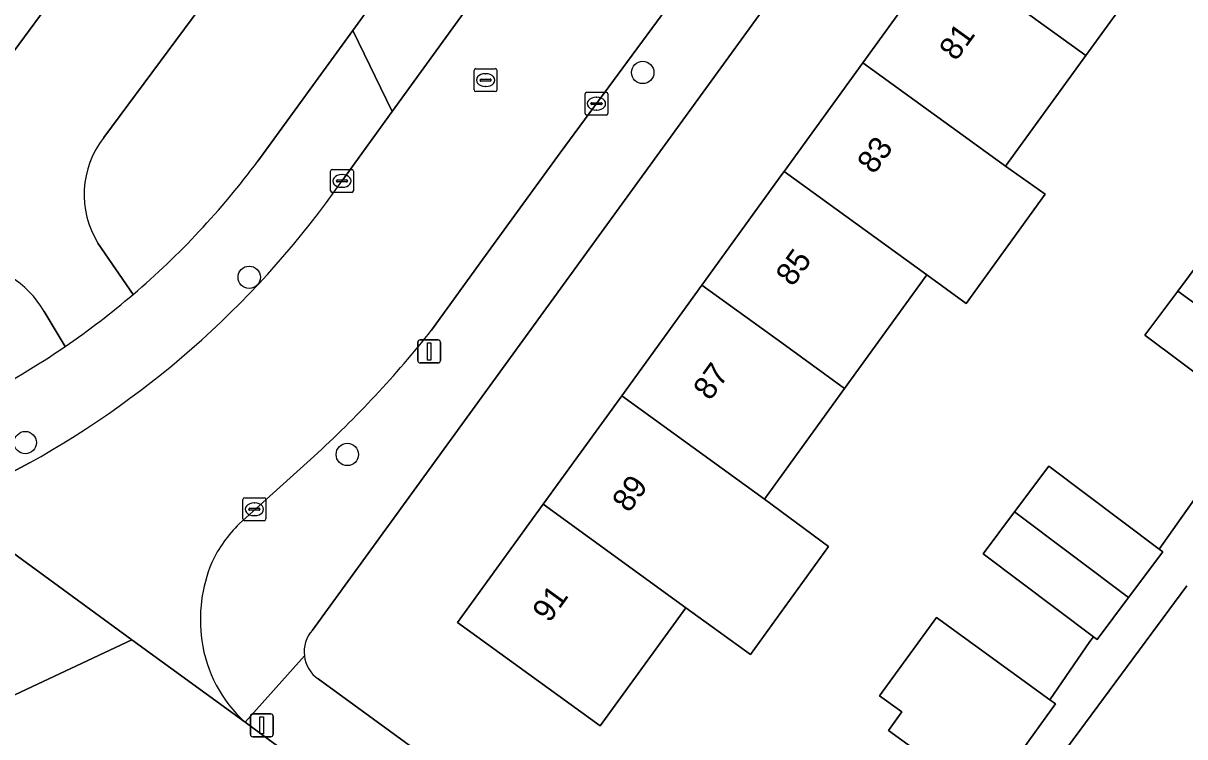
# Model space of a CAD drawing. Extents: x 159674 to 160531, y 382172 to 382904.
# Drawn here: x 159966.8 to 160017.6, y 382407 to 382438.2 of the extents above; entities that cross this region are included whole.
import ezdxf

# ---------------------------------------------------------------- set-up
doc = ezdxf.new("R2010")
doc.units = 0
for name, color, linetype in [('IMGEO_Boom', 7, 'Continuous'), ('IMGEO_Erf', 7, 'Continuous'), ('IMGEO_Groenvoorziening', 7, 'Continuous'), ('IMGEO_Kolk', 7, 'Continuous'), ('IMGEO_Lichtmast', 7, 'Continuous'), ('IMGEO_Pand', 7, 'Continuous'), ('IMGEO_Pand_nummerreeks', 7, 'Continuous'), ('IMGEO_Rijbaan_lokaal_gesloten', 7, 'Continuous'), ('IMGEO_Rijbaan_lokaal_open', 7, 'Continuous'), ('IMGEO_Rioolput', 7, 'Continuous'), ('IMGEO_Voetpad_open', 7, 'Continuous')]:
    doc.layers.add(name, color=color, linetype=linetype)

msp = doc.modelspace()

# ---------------------------------------------------------------- linework, layer by layer
at = {"layer": 'IMGEO_Boom'}
for centre in [(159993.923, 382436.049), (159976.722, 382427.094), (159966.932, 382419.867), (159981.009, 382419.35)]:
    msp.add_circle(centre, 0.489, dxfattribs=at)
at = {"layer": 'IMGEO_Erf'}
for points in [[(160020.603, 382421.017), (160015.871, 382424.569), (160017.315, 382426.492), (160018.807, 382428.481), (160023.542, 382424.928), (160028.125, 382430.798), (160023.1, 382434.457), (160024.594, 382436.509), (160029.619, 382432.851), (160033.01, 382437.511), (160011.345, 382453.23)], [(160009.446, 382452.95), (160000, 382439.936), (159979.481, 382411.665)], [(159979.733, 382409.536), (160000, 382394.771), (160001.186, 382393.907), (160004.555, 382398.53), (160000, 382401.849), (159999.482, 382402.226), (160000, 382402.937), (160000.92, 382404.2), (160003.553, 382402.281), (160005.738, 382405.28), (160008.178, 382403.501), (160008.748, 382404.326), (160004.664, 382407.285), (160005.25, 382408.095), (160004.279, 382408.799), (160006.758, 382412.221), (160011.718, 382408.628), (160013.471, 382411.167), (160013.633, 382411.383), (160008.803, 382415.005), (160010.178, 382416.839), (160011.675, 382418.835), (160016.505, 382415.212), (160020.603, 382421.017)], [(160017.707, 382413.601), (160009.634, 382402.696), (160014.631, 382399.046), (160019.438, 382395.527)]]:
    msp.add_lwpolyline(points, dxfattribs=at)
msp.add_lwpolyline([(160002.746, 382422.233), (160000, 382418.442), (159999.243, 382417.397), (160002.048, 382415.319), (159998.631, 382410.603), (159995.805, 382412.65), (159992.067, 382407.49), (159985.824, 382412.004), (159989.565, 382417.171), (159993.003, 382421.919), (159996.505, 382426.756), (160000, 382431.582), (160000.1, 382431.72), (160003.542, 382436.474), (160007.045, 382441.312), (160010.66, 382446.304), (160016.9, 382441.774), (160013.288, 382436.787), (160009.784, 382431.95), (160011.513, 382430.721), (160008.061, 382425.952), (160006.341, 382427.197)], close=True, dxfattribs=at)
for centre, radius, start, end in [((159980.56, 382410.714), 1.438, 138.6199, 186.7944), ((159980.561, 382410.713), 1.439, 186.7329, 234.8764)]:
    msp.add_arc(centre, radius, start, end, dxfattribs=at)
at = {"layer": 'IMGEO_Groenvoorziening'}
for points in [[(159981.244, 382437.887), (159985.646, 382443.958), (160000, 382463.753), (160017.37, 382487.892), (160016.763, 382488.325), (160006.076, 382473.508)], [(159966.443, 382436.997), (159968.211, 382439.403), (159970.077, 382441.998)], [(159975.994, 382440.795), (159970.361, 382433.202)], [(159977.1, 382432.172), (159981.244, 382437.887)], [(159970.109, 382428.582), (159971.647, 382426.344)], [(159968.678, 382424.069), (159967.757, 382425.592)]]:
    msp.add_lwpolyline(points, dxfattribs=at)
for centre, radius, start, end in [((159973.561, 382430.711), 4.055, 142.0956, 211.6601), ((159948.489, 382453.477), 35.672, 310.4807, 323.3271), ((159964.192, 382423.609), 4.08, 29.0825, 211.1635), ((159948.393, 382453.68), 35.893, 297.3147, 304.4138)]:
    msp.add_arc(centre, radius, start, end, dxfattribs=at)
at = {"layer": 'IMGEO_Kolk'}
for p, q in [((159991.401, 382434.258), (159991.401, 382435.11)), ((159991.476, 382435.184), (159992.328, 382435.184)), ((159991.889, 382434.964), (159991.914, 382434.964)), ((159992.402, 382435.11), (159992.402, 382434.258)), ((159991.66, 382434.678), (159991.66, 382434.69)), ((159992.098, 382434.641), (159991.7, 382434.641)), ((159991.703, 382434.727), (159992.101, 382434.727)), ((159991.912, 382434.404), (159991.887, 382434.404)), ((159992.144, 382434.69), (159992.144, 382434.678)), ((159992.328, 382434.184), (159991.476, 382434.184)), ((159980.351, 382431.807), (159981.203, 382431.807)), ((159980.276, 382430.881), (159980.276, 382431.733)), ((159980.535, 382431.301), (159980.535, 382431.313)), ((159980.973, 382431.264), (159980.575, 382431.264)), ((159980.578, 382431.35), (159980.976, 382431.35)), ((159980.764, 382431.587), (159980.789, 382431.587)), ((159981.019, 382431.313), (159981.019, 382431.301)), ((159981.277, 382431.733), (159981.277, 382430.881)), ((159981.203, 382430.807), (159980.351, 382430.807)), ((159980.787, 382431.027), (159980.762, 382431.027)), ((159976.449, 382416.528), (159976.449, 382417.38)), ((159976.524, 382417.454), (159977.376, 382417.454)), ((159976.937, 382417.234), (159976.962, 382417.234)), ((159977.45, 382417.38), (159977.45, 382416.528)), ((159976.708, 382416.948), (159976.708, 382416.96)), ((159977.146, 382416.911), (159976.748, 382416.911)), ((159976.751, 382416.997), (159977.149, 382416.997)), ((159976.96, 382416.674), (159976.935, 382416.674)), ((159977.192, 382416.96), (159977.192, 382416.948)), ((159977.376, 382416.454), (159976.524, 382416.454))]:
    msp.add_line(p, q, dxfattribs=at)
for points in [[(159991.401, 382434.258), (159991.401, 382435.11)], [(159991.476, 382435.184), (159992.328, 382435.184)], [(159992.402, 382435.11), (159992.402, 382434.258)], [(159992.328, 382434.184), (159991.476, 382434.184)], [(159980.351, 382431.807), (159981.203, 382431.807)], [(159980.276, 382430.881), (159980.276, 382431.733)], [(159981.277, 382431.733), (159981.277, 382430.881)], [(159981.203, 382430.807), (159980.351, 382430.807)], [(159976.449, 382416.528), (159976.449, 382417.38)], [(159976.524, 382417.454), (159977.376, 382417.454)], [(159977.45, 382417.38), (159977.45, 382416.528)], [(159977.376, 382416.454), (159976.524, 382416.454)]]:
    msp.add_lwpolyline(points, dxfattribs=at)
for centre, radius, start, end in [((159991.478, 382435.108), 0.0765, 91.552, 178.448), ((159991.478, 382435.108), 0.0765, 91.552, 178.448), ((159992.326, 382435.108), 0.0765, 1.552, 88.448), ((159992.326, 382435.108), 0.0765, 1.552, 88.448), ((159991.7, 382434.687), 0.0403, 85.8775, 175.7526), ((159991.697, 382434.677), 0.0366, 178.938, 274.7102), ((159992.101, 382434.684), 0.043, 264.8664, 352.4533), ((159992.105, 382434.689), 0.0386, 1.7309, 96.639), ((159991.478, 382434.26), 0.0765, 181.552, 268.448), ((159991.478, 382434.26), 0.0765, 181.552, 268.448), ((159992.326, 382434.26), 0.0765, 271.552, 358.448), ((159992.326, 382434.26), 0.0765, 271.552, 358.448), ((159980.353, 382431.731), 0.0765, 91.552, 178.448), ((159980.353, 382431.731), 0.0765, 91.552, 178.448), ((159981.201, 382431.731), 0.0765, 1.552, 88.448), ((159981.201, 382431.731), 0.0765, 1.552, 88.448), ((159980.575, 382431.31), 0.0403, 85.8775, 175.7526), ((159980.572, 382431.3), 0.0366, 178.938, 274.7102), ((159980.976, 382431.307), 0.043, 264.8664, 352.4533), ((159980.98, 382431.312), 0.0386, 1.7309, 96.639), ((159980.353, 382430.883), 0.0765, 181.552, 268.448), ((159980.353, 382430.883), 0.0765, 181.552, 268.448), ((159981.201, 382430.883), 0.0765, 271.552, 358.448), ((159981.201, 382430.883), 0.0765, 271.552, 358.448), ((159976.526, 382417.378), 0.0765, 91.552, 178.448), ((159976.526, 382417.378), 0.0765, 91.552, 178.448), ((159977.374, 382417.378), 0.0765, 1.552, 88.448), ((159977.374, 382417.378), 0.0765, 1.552, 88.448), ((159976.748, 382416.957), 0.0403, 85.8775, 175.7526), ((159976.745, 382416.947), 0.0366, 178.938, 274.7102), ((159977.149, 382416.954), 0.043, 264.8664, 352.4533), ((159977.153, 382416.959), 0.0386, 1.7309, 96.639), ((159976.526, 382416.53), 0.0765, 181.552, 268.448), ((159976.526, 382416.53), 0.0765, 181.552, 268.448), ((159977.374, 382416.53), 0.0765, 271.552, 358.448), ((159977.374, 382416.53), 0.0765, 271.552, 358.448)]:
    msp.add_arc(centre, radius, start, end, dxfattribs=at)
for centre, major_axis, ratio, start_param, end_param in [((159991.888, 382434.684), (-0.387, 0.002), 0.722429, 4.712389, 7.853982), ((159991.913, 382434.684), (-0.39, 0.002), 0.717154, 1.570796, 4.712389), ((159980.763, 382431.307), (-0.387, 0.002), 0.722429, 4.712389, 7.853982), ((159980.788, 382431.307), (-0.39, 0.002), 0.717154, 1.570796, 4.712389), ((159976.936, 382416.954), (-0.387, 0.002), 0.722429, 4.712389, 7.853982), ((159976.961, 382416.954), (-0.39, 0.002), 0.717154, 1.570796, 4.712389)]:
    msp.add_ellipse(centre, major_axis=major_axis, ratio=ratio, start_param=start_param, end_param=end_param, dxfattribs=at)
at = {"layer": 'IMGEO_Lichtmast'}
for p, q in [((159984.09, 382423.453), (159984.09, 382424.253)), ((159984.09, 382424.253), (159984.09, 382423.453)), ((159984.19, 382424.353), (159984.98, 382424.353)), ((159984.98, 382424.353), (159984.19, 382424.353)), ((159985.08, 382424.253), (159985.08, 382423.453)), ((159985.08, 382423.453), (159985.08, 382424.253)), ((159984.98, 382423.353), (159984.19, 382423.353)), ((159984.19, 382423.353), (159984.98, 382423.353)), ((159976.873, 382408.007), (159977.663, 382408.007)), ((159977.663, 382408.007), (159976.873, 382408.007)), ((159976.773, 382407.107), (159976.773, 382407.907)), ((159976.773, 382407.907), (159976.773, 382407.107)), ((159977.763, 382407.907), (159977.763, 382407.107)), ((159977.763, 382407.107), (159977.763, 382407.907)), ((159977.663, 382407.007), (159976.873, 382407.007)), ((159976.873, 382407.007), (159977.663, 382407.007))]:
    msp.add_line(p, q, dxfattribs=at)
for points in [[(159984.51, 382424.228), (159984.66, 382424.228), (159984.66, 382423.478), (159984.51, 382423.478), (159984.51, 382424.228)], [(159977.193, 382407.882), (159977.343, 382407.882), (159977.343, 382407.132), (159977.193, 382407.132), (159977.193, 382407.882)]]:
    msp.add_lwpolyline(points, dxfattribs=at)
for centre, start, end in [((159984.19, 382424.253), 90, 180), ((159984.19, 382424.253), 90, 180), ((159984.98, 382424.253), 0, 90), ((159984.98, 382424.253), 360, 90), ((159984.19, 382423.453), 180, 270), ((159984.19, 382423.453), 180, 270), ((159984.98, 382423.453), 270, 0), ((159984.98, 382423.453), 270, 0), ((159976.873, 382407.907), 90, 180), ((159976.873, 382407.907), 90, 180), ((159977.663, 382407.907), 0, 90), ((159977.663, 382407.907), 360, 90), ((159976.873, 382407.107), 180, 270), ((159976.873, 382407.107), 180, 270), ((159977.663, 382407.107), 270, 0), ((159977.663, 382407.107), 270, 0)]:
    msp.add_arc(centre, 0.1, start, end, dxfattribs=at)
at = {"layer": 'IMGEO_Pand'}
for points in [[(160007.045, 382441.312), (160013.288, 382436.787), (160016.9, 382441.774), (160010.66, 382446.304)], [(160007.045, 382441.312), (160003.542, 382436.474), (160009.784, 382431.95), (160013.288, 382436.787)], [(160006.341, 382427.197), (160008.061, 382425.952), (160011.513, 382430.721), (160009.784, 382431.95), (160003.542, 382436.474), (160000.1, 382431.72)], [(160006.341, 382427.197), (160000.1, 382431.72), (160000, 382431.582), (159996.505, 382426.756), (160000, 382424.223), (160002.746, 382422.233)], [(160017.315, 382426.492), (160022.338, 382422.851), (160023.768, 382424.758), (160023.542, 382424.928), (160018.807, 382428.481)], [(159996.505, 382426.756), (159993.003, 382421.919), (159999.243, 382417.397), (160000, 382418.442), (160002.746, 382422.233), (160000, 382424.223)], [(160017.315, 382426.492), (160015.871, 382424.569), (160020.603, 382421.017), (160020.832, 382420.845), (160022.338, 382422.851)], [(159999.243, 382417.397), (159993.003, 382421.919), (159989.565, 382417.171), (159995.805, 382412.65), (159998.631, 382410.603), (160002.048, 382415.319)], [(160011.675, 382418.835), (160010.178, 382416.839), (160015.163, 382413.099), (160016.661, 382415.095), (160016.505, 382415.212)], [(159989.565, 382417.171), (159985.824, 382412.004), (159992.067, 382407.49), (159995.805, 382412.65)], [(160010.178, 382416.839), (160008.803, 382415.005), (160013.633, 382411.383), (160013.788, 382411.266), (160015.163, 382413.099)], [(160006.758, 382412.221), (160004.279, 382408.799), (160005.25, 382408.095), (160004.664, 382407.285), (160008.748, 382404.326), (160008.928, 382404.196), (160010.355, 382406.208), (160011.973, 382408.444), (160011.718, 382408.628)]]:
    msp.add_lwpolyline(points, close=True, dxfattribs=at)
at = {"layer": 'IMGEO_Rijbaan_lokaal_gesloten'}
msp.add_lwpolyline([(159956.561, 382404.202), (159957.027, 382404.415), (159971.594, 382411.249), (159963.588, 382417.082), (159951.117, 382410.379), (159948.098, 382408.904), (159931.751, 382400.186), (159926.173, 382397.188), (159915.606, 382391.545), (159914.495, 382390.981), (159906.798, 382386.87), (159910.565, 382379.779), (159919.315, 382384.424), (159920.172, 382384.892), (159925.235, 382387.585), (159926.838, 382388.444), (159932.202, 382391.318), (159938.214, 382394.508), (159951.131, 382401.378)], close=True, dxfattribs=at)
msp.add_lwpolyline([(160000, 382390.554), (159999.175, 382391.156), (159996.317, 382393.238), (159977.556, 382406.905), (159976.539, 382407.646), (159971.594, 382411.249), (159957.027, 382404.415)], dxfattribs=at)
at = {"layer": 'IMGEO_Rijbaan_lokaal_open'}
for points in [[(160051.746, 382520.454), (160047.551, 382523.358), (160046.433, 382521.888), (160040.526, 382513.809), (160030.477, 382500), (160026.917, 382495.079), (160020.333, 382485.978), (160000, 382457.874), (159989.893, 382443.905), (159982.977, 382434.345), (159980.776, 382431.302)], [(159970.361, 382433.202), (159975.994, 382440.795), (159988.441, 382457.767), (159989.11, 382458.723), (160000.615, 382474.478), (160000.638, 382474.511), (160001.516, 382475.768), (160012.741, 382491.261), (160012.48, 382491.452)], [(159981.771, 382455.825), (159980.82, 382456.527), (159975.319, 382448.954), (159970.077, 382441.998), (159968.211, 382439.403), (159966.443, 382436.997)], [(159984.695, 382424.782), (159986.94, 382427.882), (159990.318, 382432.531), (160000, 382445.699), (160006.199, 382454.224)], [(159971.647, 382426.344), (159970.109, 382428.582)], [(159967.757, 382425.592), (159968.678, 382424.069)], [(159976.286, 382416.317), (159979.541, 382419.258)], [(159967.119, 382418.98), (159963.588, 382417.082), (159971.594, 382411.249), (159976.539, 382407.646)]]:
    msp.add_lwpolyline(points, dxfattribs=at)
for centre, radius, start, end in [((159973.561, 382430.711), 4.055, 142.0956, 211.6601), ((159947.159, 382454.831), 41.033, 299.106, 325.0106), ((159964.192, 382423.609), 4.08, 29.0825, 211.1635), ((159948.136, 382453.953), 36.263, 304.505, 310.4174), ((159947.723, 382454.112), 47.193, 312.3935, 321.5756), ((159980.379, 382412.131), 5.854, 134.3519, 154.7399), ((159981.204, 382412.108), 6.619, 157.6159, 187.7666), ((159980.527, 382412.048), 5.94, 188.0717, 227.8246)]:
    msp.add_arc(centre, radius, start, end, dxfattribs=at)
at = {"layer": 'IMGEO_Rioolput'}
for p, q in [((159986.552, 382435.288), (159986.552, 382436.14)), ((159986.627, 382436.214), (159987.479, 382436.214)), ((159987.04, 382435.994), (159987.065, 382435.994)), ((159987.553, 382436.14), (159987.553, 382435.288)), ((159986.811, 382435.708), (159986.811, 382435.72)), ((159987.249, 382435.671), (159986.851, 382435.671)), ((159986.854, 382435.757), (159987.252, 382435.757)), ((159987.063, 382435.434), (159987.038, 382435.434)), ((159987.295, 382435.72), (159987.295, 382435.708)), ((159987.479, 382435.214), (159986.627, 382435.214))]:
    msp.add_line(p, q, dxfattribs=at)
for points in [[(159986.552, 382435.288), (159986.552, 382436.14)], [(159986.627, 382436.214), (159987.479, 382436.214)], [(159987.553, 382436.14), (159987.553, 382435.288)], [(159987.479, 382435.214), (159986.627, 382435.214)]]:
    msp.add_lwpolyline(points, dxfattribs=at)
for centre, radius, start, end in [((159986.629, 382436.138), 0.0765, 91.552, 178.448), ((159986.629, 382436.138), 0.0765, 91.552, 178.448), ((159987.477, 382436.138), 0.0765, 1.552, 88.448), ((159987.477, 382436.138), 0.0765, 1.552, 88.448), ((159986.851, 382435.717), 0.0403, 85.8775, 175.7526), ((159986.848, 382435.707), 0.0366, 178.938, 274.7102), ((159987.252, 382435.714), 0.043, 264.8664, 352.4533), ((159987.256, 382435.719), 0.0386, 1.7309, 96.639), ((159986.629, 382435.29), 0.0765, 181.552, 268.448), ((159986.629, 382435.29), 0.0765, 181.552, 268.448), ((159987.477, 382435.29), 0.0765, 271.552, 358.448), ((159987.477, 382435.29), 0.0765, 271.552, 358.448)]:
    msp.add_arc(centre, radius, start, end, dxfattribs=at)
for centre, major_axis, ratio, start_param, end_param in [((159987.039, 382435.714), (-0.387, 0.002), 0.722429, 4.712389, 7.853982), ((159987.064, 382435.714), (-0.39, 0.002), 0.717154, 1.570796, 4.712389)]:
    msp.add_ellipse(centre, major_axis=major_axis, ratio=ratio, start_param=start_param, end_param=end_param, dxfattribs=at)
at = {"layer": 'IMGEO_Voetpad_open'}
for points in [[(160006.199, 382454.224), (160000, 382445.699), (159990.318, 382432.531), (159986.94, 382427.882), (159984.695, 382424.782)], [(159979.481, 382411.665), (160000, 382439.936)], [(159980.776, 382431.302), (159982.977, 382434.345), (159981.244, 382437.887), (159977.1, 382432.172)], [(160020.603, 382421.017), (160016.505, 382415.212), (160016.661, 382415.095), (160015.163, 382413.099), (160013.788, 382411.266), (160013.633, 382411.383), (160013.471, 382411.167), (160011.718, 382408.628), (160011.973, 382408.444), (160010.355, 382406.208), (160008.928, 382404.196), (160008.748, 382404.326), (160008.178, 382403.501), (160004.555, 382398.53), (160001.186, 382393.907), (160002.502, 382392.948), (160004.805, 382396.109), (160007.75, 382400.151), (160009.634, 382402.696), (160017.707, 382413.601)], [(159979.541, 382419.258), (159976.286, 382416.317)], [(159931.751, 382400.186), (159948.098, 382408.904), (159951.117, 382410.379), (159963.588, 382417.082), (159967.119, 382418.98)], [(159979.132, 382410.544), (159976.539, 382407.646), (159977.556, 382406.905), (159996.317, 382393.238), (159996.929, 382394.079), (159999.787, 382391.997), (159999.175, 382391.156), (160000, 382390.554), (160078.11, 382333.649)], [(159976.539, 382407.646), (159979.132, 382410.544)], [(160002.502, 382392.948), (160001.186, 382393.907), (160000, 382394.771), (159979.733, 382409.536)]]:
    msp.add_lwpolyline(points, dxfattribs=at)
msp.add_lwpolyline([(159985.646, 382443.958), (159981.244, 382437.887), (159982.977, 382434.345), (159989.893, 382443.905)], close=True, dxfattribs=at)
for centre, radius, start, end in [((159948.489, 382453.477), 35.672, 310.4807, 323.3271), ((159947.159, 382454.831), 41.033, 299.106, 325.0106), ((159948.136, 382453.953), 36.263, 304.505, 310.4174), ((159947.723, 382454.112), 47.193, 312.3935, 321.5756), ((159948.393, 382453.68), 35.893, 297.3147, 304.4138), ((159980.379, 382412.131), 5.854, 134.3519, 154.7399), ((159981.204, 382412.108), 6.619, 157.6159, 187.7666), ((159980.56, 382410.714), 1.438, 138.6199, 186.7944), ((159980.527, 382412.048), 5.94, 188.0717, 227.8246), ((159980.561, 382410.713), 1.439, 186.7329, 234.8764)]:
    msp.add_arc(centre, radius, start, end, dxfattribs=at)

# ---------------------------------------------------------------- texts
at = {"layer": 'IMGEO_Pand_nummerreeks'}
for s, rotation, p in [('81', 54.0922, (160007.618, 382436.51)), ('83', 54.0922, (160004.032, 382431.558)), ('85', 54.0874, (160000.475, 382426.646)), ('87', 54.0924, (159996.866, 382421.661)), ('89', 54.0929, (159993.318, 382416.761)), ('91', 54.0924, (159989.836, 382411.952))]:
    msp.add_text(s, height=1, rotation=rotation, dxfattribs=at).set_placement(p)

doc.saveas('drawing.dxf')
